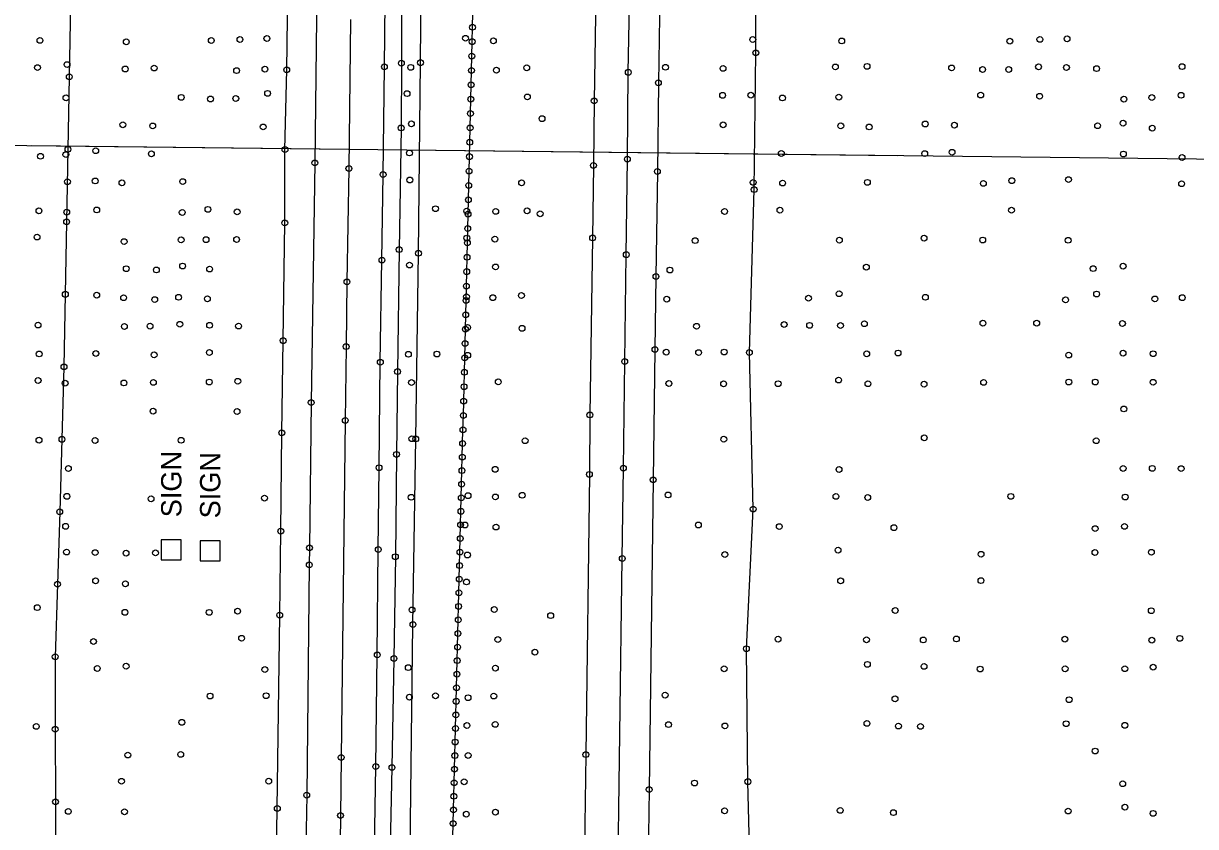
# Model space of a CAD drawing. Extents: x 20503438 to 20508873, y 7964251 to 7984667.
# Drawn here: x 20506485.7 to 20506889.5, y 7967657.8 to 7967934.6 of the extents above; entities that cross this region are included whole.
import ezdxf

# ---------------------------------------------------------------- set-up
doc = ezdxf.new("R2010")
doc.units = 0
for name, color, linetype in [('SurBreakLine', 7, 'Continuous'), ('SurConcreteSlab', 7, 'Continuous'), ('SurDrainageArrowDown', 7, 'Continuous'), ('SurDrainageArrowUp', 7, 'Continuous'), ('SurEdgeRoadPaved', 7, 'Continuous'), ('SurEdgeShoulderPaved', 7, 'Continuous'), ('SurGuardRailCable', 7, 'Continuous'), ('SurPointsNonDTM', 7, 'Continuous'), ('SurRoadPoints', 7, 'Continuous'), ('SurSectionLine', 7, 'Continuous'), ('SurSurveyPoints', 7, 'Continuous')]:
    doc.layers.add(name, color=color, linetype=linetype)

msp = doc.modelspace()

# ---------------------------------------------------------------- linework, layer by layer
at = {"layer": 'SurBreakLine'}
for points in [[(20506683.42, 7967981.38), (20506682.3, 7967907.93), (20506682.06, 7967885.71), (20506681.76, 7967860.7), (20506680.83, 7967799.69), (20506680.67, 7967779.21), (20506679.43, 7967682.61), (20506678.82, 7967642.44), (20506678.41, 7967609.92), (20506678.17, 7967591.93), (20506677.55, 7967546.19), (20506677.31, 7967513.45), (20506676.71, 7967473.57), (20506676.27, 7967436.58), (20506673.75, 7967260.63)], [(20506598.35, 7967935.98), (20506597.81, 7967884.63), (20506597.14, 7967845.55), (20506596.86, 7967823.24), (20506596.56, 7967797.82), (20506595.16, 7967681.66), (20506594.91, 7967661.63), (20506594.54, 7967633.75), (20506594.26, 7967613.6), (20506593.9, 7967587.65), (20506593.48, 7967556.39), (20506593.01, 7967517.56), (20506592.62, 7967471.31), (20506591.84, 7967392.84), (20506590.84, 7967326.74)]]:
    msp.add_lwpolyline(points, dxfattribs=at)
at = {"layer": 'SurConcreteSlab'}
msp.add_lwpolyline([(20506705.09, 7967952.19), (20506704.42, 7967914.18), (20506704.08, 7967883.63), (20506703.58, 7967847.41), (20506703.25, 7967822.25), (20506702.63, 7967777.32), (20506701.25, 7967670.57), (20506700.65, 7967631.55), (20506700.16, 7967603.6), (20506699.86, 7967586.8), (20506699.49, 7967541.04), (20506698.99, 7967504.78), (20506698.56, 7967477.03), (20506698.05, 7967438.79), (20506697.65, 7967402.61), (20506697.25, 7967368.96)], dxfattribs=at)
at = {"layer": 'SurDrainageArrowDown'}
for points in [[(20506501.94, 7967941.26), (20506501.49, 7967916.26), (20506501.03, 7967891.26), (20506500.58, 7967866.27), (20506500.13, 7967841.27), (20506499.67, 7967816.28), (20506498.96, 7967791.29), (20506498.19, 7967766.31), (20506497.42, 7967741.33), (20506496.65, 7967716.34), (20506496.63, 7967691.35), (20506496.73, 7967666.35), (20506496.84, 7967641.35), (20506496.94, 7967616.35), (20506497.05, 7967591.35), (20506497.15, 7967566.35), (20506497.26, 7967541.35), (20506497, 7967516.44), (20506496.72, 7967491.53), (20506496.45, 7967466.62), (20506496.18, 7967441.71), (20506495.91, 7967416.74), (20506495.64, 7967391.74), (20506495.38, 7967366.74)], [(20506633.61, 7967654.21), (20506633.73, 7967658.88), (20506633.85, 7967663.56), (20506633.97, 7967668.24), (20506634.08, 7967672.92), (20506634.2, 7967677.59), (20506634.32, 7967682.27), (20506634.43, 7967686.95), (20506634.55, 7967691.63), (20506634.67, 7967696.3), (20506634.78, 7967700.98), (20506634.9, 7967705.66), (20506635.02, 7967710.34), (20506635.13, 7967715.01), (20506635.25, 7967719.69), (20506635.37, 7967724.37), (20506635.48, 7967729.05), (20506635.6, 7967733.72), (20506635.72, 7967738.4), (20506635.84, 7967743.08), (20506635.95, 7967747.76), (20506636.07, 7967752.43), (20506636.19, 7967757.11), (20506636.3, 7967761.79), (20506636.42, 7967766.47), (20506636.54, 7967771.14), (20506636.65, 7967775.82), (20506636.77, 7967780.5), (20506636.89, 7967785.18), (20506637, 7967789.85), (20506637.12, 7967794.58), (20506637.24, 7967799.53), (20506637.35, 7967804.48), (20506637.47, 7967809.44), (20506637.59, 7967814.39), (20506637.7, 7967819.35), (20506637.82, 7967824.3), (20506637.94, 7967829.26), (20506638.05, 7967834.21), (20506638.17, 7967839.17), (20506638.29, 7967844.12), (20506638.4, 7967849.08), (20506638.52, 7967854.03), (20506638.64, 7967858.99), (20506638.75, 7967863.94), (20506638.87, 7967868.9), (20506638.99, 7967873.85), (20506639.1, 7967878.81), (20506639.22, 7967883.76), (20506639.34, 7967888.72), (20506639.45, 7967893.67), (20506639.57, 7967898.63), (20506639.69, 7967903.58), (20506639.8, 7967908.54), (20506639.92, 7967913.49), (20506640.04, 7967918.45), (20506640.15, 7967923.4), (20506640.27, 7967928.36), (20506640.39, 7967933.31), (20506640.5, 7967938.27)]]:
    msp.add_lwpolyline(points, dxfattribs=at)
at = {"layer": 'SurDrainageArrowUp'}
msp.add_lwpolyline([(20506734.51, 7967347.75), (20506735.53, 7967399.62), (20506735.4, 7967426.99), (20506735.75, 7967477.43), (20506736.37, 7967528.09), (20506734.85, 7967554.76), (20506735.83, 7967578.9), (20506736.41, 7967628.27), (20506735.26, 7967673.29), (20506734.74, 7967719.12), (20506737.07, 7967767.24), (20506735.79, 7967821.2), (20506737.43, 7967877.35), (20506738, 7967924.5), (20506738.23, 7967987.24)], dxfattribs=at)
at = {"layer": 'SurEdgeRoadPaved'}
for points in [[(20506594.11, 7968535.15), (20506593.63, 7968499.17), (20506592.81, 7968462.84), (20506592.37, 7968427.56), (20506592.37, 7968392.62), (20506591.68, 7968357.85), (20506591.16, 7968321.83), (20506590.2, 7968287.8), (20506590.16, 7968256.55), (20506589.68, 7968226.38), (20506588.91, 7968116.99), (20506587.31, 7967996.36), (20506586.08, 7967886.56), (20506584.82, 7967803.95), (20506584.24, 7967753.89), (20506584.17, 7967748.01), (20506583.28, 7967668.66), (20506583.09, 7967656.74), (20506582.35, 7967604), (20506581.63, 7967561.97), (20506579.37, 7967345.44)], [(20506686.56, 7967334.59), (20506686.95, 7967373.78), (20506689.55, 7967556.46), (20506690.33, 7967629.33), (20506692, 7967750.22), (20506692.37, 7967781.34), (20506692.82, 7967818.08), (20506693.38, 7967854.94), (20506693.74, 7967887.88), (20506694.06, 7967917.79), (20506694.67, 7967952.73), (20506695.11, 7967987.1), (20506695.52, 7968027.63), (20506696.58, 7968118.81), (20506697.03, 7968160.54), (20506697.41, 7968201.34), (20506698.01, 7968235.32), (20506698.41, 7968270.98), (20506698.89, 7968306.65), (20506699.7, 7968354.59), (20506700.7, 7968438.24), (20506701.3, 7968479.04), (20506702.09, 7968524.73)], [(20506602.04, 7967293.01), (20506603.64, 7967406.45), (20506604.04, 7967435.89), (20506604.36, 7967468.4), (20506604.76, 7967509.55), (20506605.04, 7967541.1), (20506605.71, 7967586.32), (20506606.12, 7967617.23), (20506606.6, 7967650.22), (20506607.07, 7967678.5), (20506607.58, 7967716.98), (20506607.95, 7967753.3), (20506608.2, 7967781.51), (20506608.64, 7967817.86), (20506609.2, 7967853.08), (20506609.6, 7967882.56), (20506610.04, 7967919.68), (20506610.47, 7967953.23)]]:
    msp.add_lwpolyline(points, dxfattribs=at)
at = {"layer": 'SurEdgeShoulderPaved'}
for points in [[(20506569.41, 7967351.99), (20506570.49, 7967465.47), (20506571.98, 7967587.39), (20506573.16, 7967664.08), (20506573.98, 7967730.71), (20506574.35, 7967759.63), (20506574.69, 7967793.52), (20506575.16, 7967825.3), (20506575.73, 7967865.88), (20506575.8, 7967891.16), (20506576.39, 7967918.66), (20506578.61, 7968087.9), (20506579.01, 7968141.69), (20506579.91, 7968244.38), (20506580.61, 7968295.76), (20506580.85, 7968318.42), (20506580.98, 7968369.15), (20506581.39, 7968396.47), (20506581.38, 7968427.94), (20506582.19, 7968506.89)], [(20506615.93, 7967937.65), (20506615.89, 7967920.93), (20506615.8, 7967898.61), (20506615.13, 7967856.67), (20506614.58, 7967814.62), (20506614.22, 7967786.11), (20506613.81, 7967750.83), (20506613.32, 7967715.74), (20506612.65, 7967678.14), (20506612.03, 7967651.15), (20506611.83, 7967624.16), (20506611.38, 7967577.68), (20506610.93, 7967538.99), (20506610.63, 7967509.64), (20506610.08, 7967475.67), (20506609.86, 7967431.88), (20506609.58, 7967410.89), (20506608.95, 7967363.13)]]:
    msp.add_lwpolyline(points, dxfattribs=at)
at = {"layer": 'SurGuardRailCable'}
msp.add_lwpolyline([(20506615.02, 7967359.71), (20506615.99, 7967430.36), (20506617.34, 7967530.35), (20506618.65, 7967630.34), (20506619.88, 7967727.43), (20506620.83, 7967791.42), (20506621.77, 7967855.41), (20506622.47, 7967921.12), (20506623.1, 7967987.28), (20506623.9, 7968067.87), (20506624.93, 7968167.87), (20506626.04, 7968267.86), (20506627.42, 7968367.85), (20506628.76, 7968467.84), (20506630.09, 7968567.83)], dxfattribs=at)
at = {"layer": 'SurPointsNonDTM'}
for centre in [(20506622.47, 7967921.12), (20506621.77, 7967855.41), (20506620.83, 7967791.42), (20506619.88, 7967727.43)]:
    msp.add_circle(centre, 1, dxfattribs=at)
at = {"layer": 'SurRoadPoints'}
for points in [[(20506540.06, 7967753.21), (20506540.06, 7967753.21), (20506540.06, 7967756.64), (20506533.2, 7967756.64), (20506533.2, 7967749.78), (20506540.06, 7967749.78), (20506540.06, 7967753.21)], [(20506553.45, 7967752.83), (20506553.45, 7967752.83), (20506553.45, 7967756.26), (20506546.59, 7967756.26), (20506546.59, 7967749.4), (20506553.45, 7967749.4), (20506553.45, 7967752.83)]]:
    msp.add_lwpolyline(points, dxfattribs=at)
at = {"layer": 'SurSectionLine'}
for points in [[(20503656.74, 7967924.84), (20508813.45, 7967866.08)], [(20506488.47, 7967892.57), (20506786.75, 7967889.17)]]:
    msp.add_lwpolyline(points, dxfattribs=at)
at = {"layer": 'SurSurveyPoints'}
for centre in [(20506640.39, 7967933.31), (20506491.4, 7967928.79), (20506550.42, 7967928.76), (20506560.27, 7967929.11), (20506569.56, 7967929.44), (20506637.97, 7967929.53), (20506647.59, 7967928.66), (20506736.95, 7967929.09), (20506835.85, 7967929.14), (20506845.21, 7967929.33), (20506521.13, 7967928.31), (20506640.27, 7967928.36), (20506767.59, 7967928.6), (20506825.49, 7967928.53), (20506615.89, 7967920.93), (20506640.15, 7967923.4), (20506738, 7967924.5), (20506490.53, 7967919.42), (20506500.71, 7967920.45), (20506520.76, 7967918.94), (20506530.72, 7967919.26), (20506559.13, 7967918.37), (20506568.88, 7967918.88), (20506576.39, 7967918.66), (20506610.04, 7967919.68), (20506619.11, 7967919.5), (20506640.04, 7967918.45), (20506648.62, 7967918.52), (20506659.06, 7967919.36), (20506694.06, 7967917.79), (20506706.87, 7967919.52), (20506726.69, 7967919.14), (20506765.41, 7967919.65), (20506776.31, 7967919.85), (20506805.44, 7967919.31), (20506816.12, 7967918.77), (20506825.11, 7967918.77), (20506835.39, 7967919.68), (20506845, 7967919.45), (20506855.39, 7967919.06), (20506884.83, 7967919.76), (20506501.49, 7967916.26), (20506639.92, 7967913.49), (20506704.42, 7967914.18), (20506500.36, 7967908.98), (20506540.07, 7967909.17), (20506550.14, 7967908.6), (20506558.85, 7967908.77), (20506569.8, 7967910.54), (20506617.85, 7967910.45), (20506639.8, 7967908.54), (20506659.29, 7967909.31), (20506726.54, 7967909.86), (20506736.27, 7967909.93), (20506747.17, 7967908.96), (20506766.6, 7967909.25), (20506815.45, 7967909.95), (20506835.77, 7967909.55), (20506864.78, 7967908.53), (20506874.4, 7967909.1), (20506884.48, 7967909.87), (20506682.3, 7967907.93), (20506639.69, 7967903.58), (20506664.35, 7967901.82), (20506519.93, 7967899.71), (20506530.22, 7967899.31), (20506568.29, 7967898.98), (20506615.8, 7967898.61), (20506619.34, 7967900.03), (20506639.57, 7967898.63), (20506726.74, 7967899.69), (20506767.26, 7967899.33), (20506777.03, 7967898.95), (20506796.35, 7967899.98), (20506806.41, 7967899.58), (20506855.73, 7967899.38), (20506864.51, 7967900.25), (20506874.56, 7967898.55), (20506639.45, 7967893.67), (20506491.57, 7967888.84), (20506500.29, 7967889.43), (20506501.03, 7967891.26), (20506510.59, 7967890.77), (20506529.77, 7967889.71), (20506575.8, 7967891.16), (20506618.67, 7967890), (20506639.34, 7967888.72), (20506746.78, 7967889.83), (20506796.17, 7967889.76), (20506805.6, 7967890.24), (20506864.61, 7967889.63), (20506884.83, 7967888.44), (20506586.08, 7967886.56), (20506597.81, 7967884.63), (20506682.06, 7967885.71), (20506693.74, 7967887.88), (20506510.43, 7967880.35), (20506609.6, 7967882.56), (20506618.8, 7967880.68), (20506639.22, 7967883.76), (20506704.08, 7967883.63), (20506826.18, 7967880.45), (20506845.71, 7967880.82), (20506500.86, 7967880.08), (20506519.63, 7967879.71), (20506540.56, 7967880.13), (20506639.1, 7967878.81), (20506657.32, 7967879.7), (20506737.07, 7967879.84), (20506737.43, 7967877.35), (20506747.21, 7967879.62), (20506776.41, 7967879.87), (20506816.37, 7967879.51), (20506884.68, 7967879.39), (20506638.99, 7967873.85), (20506491.05, 7967870.06), (20506500.62, 7967869.59), (20506510.95, 7967870.35), (20506540.39, 7967869.49), (20506549.25, 7967870.56), (20506559.33, 7967869.69), (20506627.64, 7967870.79), (20506638.39, 7967869.95), (20506638.87, 7967868.9), (20506648.38, 7967869.85), (20506659.19, 7967870.04), (20506663.71, 7967869.03), (20506727.22, 7967869.84), (20506746.3, 7967870.26), (20506826.08, 7967870.26), (20506500.58, 7967866.27), (20506575.73, 7967865.88), (20506490.38, 7967861.01), (20506540.01, 7967860.04), (20506548.62, 7967860.11), (20506559.12, 7967860.16), (20506638.45, 7967860.67), (20506638.75, 7967863.94), (20506648.11, 7967860.3), (20506681.76, 7967860.7), (20506795.96, 7967860.63), (20506816.15, 7967859.99), (20506520.38, 7967859.45), (20506615.13, 7967856.67), (20506638.64, 7967858.99), (20506717.09, 7967859.77), (20506766.79, 7967859.92), (20506845.58, 7967859.89), (20506609.2, 7967853.08), (20506638.52, 7967854.03), (20506693.38, 7967854.94), (20506521.12, 7967850.1), (20506531.49, 7967849.67), (20506540.53, 7967851.02), (20506549.83, 7967849.98), (20506618.68, 7967851.36), (20506638.4, 7967849.08), (20506648.33, 7967850.71), (20506708.4, 7967849.65), (20506776.06, 7967850.64), (20506854.21, 7967850.13), (20506864.52, 7967850.98), (20506597.14, 7967845.55), (20506638.29, 7967844.12), (20506703.58, 7967847.41), (20506500.13, 7967841.27), (20506510.94, 7967840.97), (20506520.22, 7967840.09), (20506539.14, 7967840.25), (20506638.33, 7967840.42), (20506647.4, 7967840.12), (20506657.25, 7967840.85), (20506756.13, 7967839.93), (20506766.69, 7967841.47), (20506796.39, 7967840.25), (20506855.4, 7967841.38), (20506884.89, 7967840.12), (20506530.93, 7967839.45), (20506549.06, 7967839.74), (20506638.17, 7967839.17), (20506707.29, 7967839.59), (20506844.69, 7967839.36), (20506875.46, 7967839.68), (20506638.05, 7967834.21), (20506490.73, 7967830.68), (20506520.47, 7967830.2), (20506529.31, 7967830.31), (20506539.57, 7967830.96), (20506549.83, 7967830.59), (20506559.8, 7967830.33), (20506637.94, 7967829.26), (20506638.71, 7967829.85), (20506657.46, 7967829.55), (20506717.57, 7967830.26), (20506747.76, 7967830.86), (20506756.51, 7967830.58), (20506767.16, 7967830.51), (20506775.39, 7967831.13), (20506816.24, 7967831.31), (20506834.74, 7967831.33), (20506864.29, 7967831.21), (20506575.16, 7967825.3), (20506637.82, 7967824.3), (20506491.11, 7967820.72), (20506510.64, 7967820.87), (20506530.71, 7967820.4), (20506549.74, 7967821.2), (20506596.86, 7967823.24), (20506618.31, 7967820.59), (20506628.14, 7967820.69), (20506638.76, 7967820.26), (20506703.25, 7967822.25), (20506707.13, 7967821.33), (20506718.28, 7967821.18), (20506727.08, 7967821.38), (20506735.79, 7967821.2), (20506776.18, 7967820.75), (20506786.98, 7967821.03), (20506845.77, 7967820.33), (20506864.51, 7967820.98), (20506874.88, 7967820.8), (20506499.67, 7967816.28), (20506608.64, 7967817.86), (20506637.7, 7967819.35), (20506692.82, 7967818.08), (20506490.75, 7967811.56), (20506614.58, 7967814.62), (20506637.59, 7967814.39), (20506766.51, 7967811.71), (20506500.08, 7967810.66), (20506520.33, 7967810.72), (20506530.45, 7967810.91), (20506549.72, 7967811.04), (20506559.53, 7967811.3), (20506619.39, 7967810.86), (20506637.47, 7967809.44), (20506649.26, 7967811.09), (20506708.04, 7967810.54), (20506726.91, 7967810.43), (20506745.67, 7967810.46), (20506776.63, 7967810.45), (20506795.95, 7967810.29), (20506816.46, 7967810.91), (20506845.8, 7967811.04), (20506854.92, 7967811.04), (20506874.85, 7967810.96), (20506584.82, 7967803.95), (20506637.35, 7967804.48), (20506530.35, 7967801), (20506559.27, 7967800.86), (20506637.24, 7967799.53), (20506680.83, 7967799.69), (20506864.77, 7967801.76), (20506596.56, 7967797.82), (20506574.69, 7967793.52), (20506619.51, 7967791.5), (20506637.12, 7967794.58), (20506726.95, 7967791.33), (20506796.01, 7967791.81), (20506491.06, 7967791.01), (20506498.96, 7967791.29), (20506510.36, 7967790.9), (20506540.01, 7967790.95), (20506637, 7967789.85), (20506658.52, 7967790.8), (20506855.25, 7967790.8), (20506614.22, 7967786.11), (20506636.89, 7967785.18), (20506501.17, 7967781.22), (20506608.2, 7967781.51), (20506636.77, 7967780.5), (20506648.2, 7967780.95), (20506680.67, 7967779.21), (20506692.37, 7967781.34), (20506766.65, 7967780.88), (20506864.54, 7967781.25), (20506874.57, 7967781.29), (20506884.53, 7967781.21), (20506636.65, 7967775.82), (20506702.63, 7967777.32), (20506500.67, 7967771.64), (20506619.28, 7967771.3), (20506636.54, 7967771.14), (20506638.85, 7967771.87), (20506648.28, 7967771.43), (20506657.52, 7967772), (20506707.76, 7967772.11), (20506765.59, 7967771.62), (20506776.55, 7967771.24), (20506825.85, 7967771.63), (20506865.24, 7967771.4), (20506529.66, 7967770.8), (20506568.73, 7967771.03), (20506737.07, 7967767.24), (20506498.19, 7967766.31), (20506636.42, 7967766.47), (20506500.24, 7967761.3), (20506574.35, 7967759.63), (20506636.3, 7967761.79), (20506637.79, 7967761.76), (20506648.49, 7967761.04), (20506718.22, 7967761.76), (20506746.08, 7967761.22), (20506785.58, 7967760.84), (20506854.9, 7967760.53), (20506865, 7967761.27), (20506636.19, 7967757.11), (20506500.55, 7967752.43), (20506510.41, 7967752.25), (20506521.05, 7967752.05), (20506531.2, 7967752.15), (20506584.24, 7967753.89), (20506607.95, 7967753.3), (20506636.07, 7967752.43), (20506638.65, 7967751.42), (20506727.33, 7967751.57), (20506766.32, 7967753.1), (20506815.59, 7967751.67), (20506854.82, 7967752.28), (20506874.25, 7967752.36), (20506584.17, 7967748.01), (20506613.81, 7967750.83), (20506635.95, 7967747.76), (20506692, 7967750.22), (20506635.84, 7967743.08), (20506497.42, 7967741.33), (20506510.57, 7967742.51), (20506520.81, 7967741.5), (20506638.33, 7967742.12), (20506767.22, 7967742.52), (20506815.55, 7967742.59), (20506635.72, 7967738.4), (20506490.48, 7967733.28), (20506520.66, 7967731.66), (20506549.7, 7967731.65), (20506559.48, 7967732.07), (20506619.56, 7967732.48), (20506635.6, 7967733.72), (20506647.91, 7967732.62), (20506786.01, 7967732.28), (20506874.23, 7967732.22), (20506573.98, 7967730.71), (20506635.48, 7967729.05), (20506667.32, 7967730.52), (20506560.85, 7967722.73), (20506635.37, 7967724.37), (20506884.04, 7967722.69), (20506509.83, 7967721.6), (20506635.25, 7967719.69), (20506649.12, 7967722.28), (20506734.74, 7967719.12), (20506745.66, 7967722.43), (20506776.12, 7967722.2), (20506795.69, 7967722.13), (20506807.07, 7967722.48), (20506844.45, 7967722.4), (20506874.4, 7967722.07), (20506496.65, 7967716.34), (20506607.58, 7967716.98), (20506613.32, 7967715.74), (20506635.13, 7967715.01), (20506661.92, 7967717.92), (20506511.13, 7967712.32), (20506521.07, 7967713.08), (20506568.85, 7967711.93), (20506618.27, 7967712.6), (20506648.29, 7967712.43), (20506727.1, 7967712.2), (20506776.42, 7967713.72), (20506795.95, 7967713.02), (20506815.27, 7967712.12), (20506844.54, 7967712.2), (20506865.1, 7967712.22), (20506874.86, 7967712.75), (20506635.02, 7967710.34), (20506549.99, 7967702.81), (20506569.3, 7967702.92), (20506627.64, 7967702.89), (20506634.9, 7967705.66), (20506647.72, 7967702.8), (20506706.74, 7967703.12), (20506618.65, 7967702.42), (20506634.78, 7967700.98), (20506638.86, 7967702.24), (20506785.94, 7967701.82), (20506845.92, 7967701.54), (20506634.67, 7967696.3), (20506490.13, 7967692.33), (20506496.63, 7967691.35), (20506540.27, 7967693.74), (20506634.55, 7967691.63), (20506638.47, 7967692.63), (20506648.22, 7967693.02), (20506707.91, 7967692.95), (20506727.35, 7967692.51), (20506776.28, 7967693.37), (20506787.12, 7967692.46), (20506794.72, 7967692.33), (20506844.9, 7967693.27), (20506865.11, 7967692.71), (20506634.43, 7967686.95), (20506521.65, 7967682.46), (20506539.87, 7967682.69), (20506638.89, 7967682.33), (20506679.43, 7967682.61), (20506854.89, 7967683.85), (20506595.16, 7967681.66), (20506607.07, 7967678.5), (20506634.32, 7967682.27), (20506612.65, 7967678.14), (20506634.2, 7967677.59), (20506519.49, 7967673.43), (20506570.18, 7967673.45), (20506634.08, 7967672.92), (20506637.53, 7967673.25), (20506701.25, 7967670.57), (20506716.89, 7967672.82), (20506735.26, 7967673.29), (20506864.37, 7967672.58), (20506496.73, 7967666.35), (20506583.28, 7967668.66), (20506633.97, 7967668.24), (20506501.16, 7967663.04), (20506520.52, 7967662.91), (20506573.16, 7967664.08), (20506633.85, 7967663.56), (20506648.27, 7967662.77), (20506727.24, 7967663.26), (20506767.07, 7967663.38), (20506785.39, 7967662.62), (20506845.58, 7967663.15), (20506865.15, 7967664.49), (20506874.85, 7967662.36), (20506594.91, 7967661.63), (20506633.73, 7967658.88), (20506638.26, 7967662.09)]:
    msp.add_circle(centre, 1, dxfattribs=at)

# ---------------------------------------------------------------- texts
at = {"layer": 'SurRoadPoints'}
for p in [(20506540.13, 7967764.42), (20506553.52, 7967764.04)]:
    msp.add_text('SIGN', height=6.995, rotation=90, dxfattribs=at).set_placement(p)

doc.saveas('drawing.dxf')
